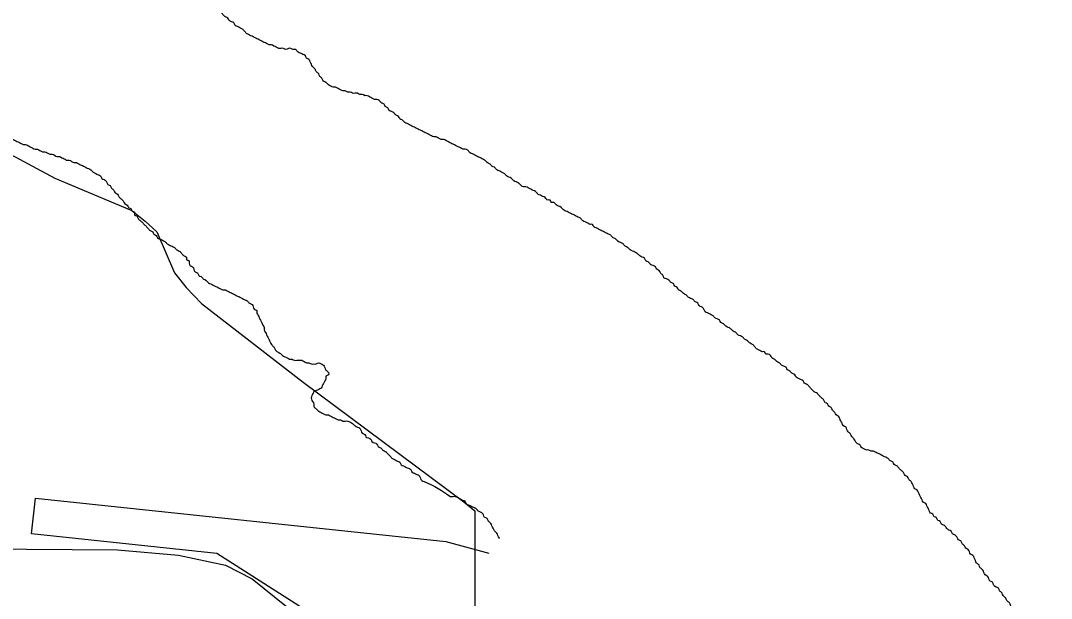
# Model space of a CAD drawing. Extents: x 813775 to 1157140, y 1757555 to 1979907.
# Drawn here: x 1011112 to 1013486, y 1840598 to 1841927 of the extents above; entities that cross this region are included whole.
import ezdxf

# ---------------------------------------------------------------- set-up
doc = ezdxf.new("R2010")
doc.units = 0
for name, color, linetype in [('Level 33', 7, 'Continuous'), ('Level 6', 7, 'Continuous'), ('Level 7', 7, 'Continuous'), ('Level 9', 7, 'Continuous')]:
    doc.layers.add(name, color=color, linetype=linetype)

msp = doc.modelspace()

# ---------------------------------------------------------------- linework, layer by layer
at = {"layer": 'Level 33'}
for points in [[(1008022.9, 1840327.2), (1008514.1, 1840447.1), (1008961.8, 1840555.7), (1009251.2, 1840623.6), (1009540.6, 1840659.8), (1010200.8, 1840705.1), (1010707.3, 1840714.1), (1011335.8, 1840709.6)], [(1011335.8, 1840709.6), (1011476, 1840697.1), (1011584.5, 1840674.5), (1011645.6, 1840642.8), (1011724.7, 1840579.5), (1011760.9, 1840516.1), (1011826.5, 1840328.2), (1011898.8, 1840126.8)]]:
    msp.add_lwpolyline(points, dxfattribs=at)
at = {"layer": 'Level 6'}
msp.add_lwpolyline([(1010484.1, 1842079), (1010702, 1841869.2), (1010800.7, 1841791), (1010944.6, 1841696.4), (1011191.3, 1841564.7), (1011368.1, 1841490.6), (1011399.5, 1841465.5), (1011425.7, 1841441.3), (1011466.8, 1841346.6), (1011493.6, 1841313.1), (1011528.5, 1841276.7), (1011762.8, 1841095.6), (1012132.9, 1840819.9), (1012157.9, 1840799.8), (1012154.5, 1838184.9), (1008788.3, 1838240.5)], dxfattribs=at)
msp.add_lwpolyline([(1010484.1, 1842079), (1010702, 1841869.2), (1010800.7, 1841791), (1010944.6, 1841696.4), (1011191.3, 1841564.7), (1011368.1, 1841490.6), (1011399.5, 1841465.5), (1011425.7, 1841441.3), (1011466.8, 1841346.6), (1011493.6, 1841313.1), (1011528.5, 1841276.7), (1011762.8, 1841095.6), (1012132.9, 1840819.9), (1012157.9, 1840799.8), (1012154.5, 1838184.9), (1008788.3, 1838240.5)], dxfattribs=at)
msp.add_lwpolyline([(1010484.1, 1842079), (1010702, 1841869.2), (1010800.7, 1841791), (1010944.6, 1841696.4), (1011191.3, 1841564.7), (1011368.1, 1841490.6), (1011399.5, 1841465.5), (1011425.7, 1841441.3), (1011466.8, 1841346.6), (1011493.6, 1841313.1), (1011528.5, 1841276.7), (1011762.8, 1841095.6), (1012132.9, 1840819.9), (1012157.9, 1840799.8), (1012154.5, 1838184.9), (1008788.3, 1838240.5)], dxfattribs=at)
at = {"layer": 'Level 7'}
msp.add_lwpolyline([(1012152.6, 1839732), (1011963.9, 1839955.8), (1011873.1, 1840265), (1011809.5, 1840465), (1011764, 1840574.1), (1011564.2, 1840701.4), (1011137.2, 1840746.9), (1011146.3, 1840828.7), (1012091.1, 1840728.7), (1012190.5, 1840702.2)], dxfattribs=at)
at = {"layer": 'Level 9'}
for points in [[(1011904.7, 1841754.4), (1011899.1, 1841757.2), (1011893.5, 1841757.2), (1011887.9, 1841760), (1011882.4, 1841760), (1011876.8, 1841760), (1011871.2, 1841762.7), (1011865.6, 1841762.7), (1011860, 1841765.5), (1011854.5, 1841765.5), (1011848.9, 1841768.3), (1011843.3, 1841771.1), (1011837.7, 1841773.9), (1011832.1, 1841773.9), (1011826.6, 1841776.7), (1011821, 1841779.5), (1011815.4, 1841785.1), (1011809.8, 1841787.9), (1011807, 1841793.4), (1011801.5, 1841799), (1011798.7, 1841804.6), (1011793.1, 1841810.2), (1011790.3, 1841815.8), (1011784.7, 1841821.4), (1011781.9, 1841826.9), (1011779.1, 1841832.5), (1011776.3, 1841838.1), (1011770.8, 1841840.9), (1011768, 1841846.5), (1011762.4, 1841849.3), (1011756.8, 1841852.1), (1011751.2, 1841854.8), (1011745.7, 1841860.4), (1011740.1, 1841860.4), (1011734.5, 1841863.2), (1011728.9, 1841863.2), (1011723.3, 1841860.4), (1011717.8, 1841863.2), (1011712.2, 1841863.2), (1011706.6, 1841863.2), (1011701, 1841866), (1011695.4, 1841868.8), (1011689.9, 1841871.6), (1011684.3, 1841871.6), (1011678.7, 1841874.4), (1011673.1, 1841877.2), (1011667.5, 1841880), (1011662, 1841882.8), (1011656.4, 1841885.6), (1011650.8, 1841888.3), (1011645.2, 1841891.1), (1011639.7, 1841893.9), (1011634.1, 1841896.7), (1011628.5, 1841902.3), (1011622.9, 1841907.9), (1011617.3, 1841910.7), (1011611.8, 1841913.5), (1011606.2, 1841916.3), (1011603.4, 1841921.8), (1011597.8, 1841924.6), (1011592.2, 1841927.4), (1011589.4, 1841933), (1011583.9, 1841935.8), (1011578.3, 1841941.4), (1011572.7, 1841947), (1011567.1, 1841949.7), (1011564.3, 1841955.3), (1011558.8, 1841958.1), (1011553.2, 1841963.7), (1011547.6, 1841966.5), (1011544.8, 1841972.1), (1011539.2, 1841974.9), (1011533.6, 1841977.7), (1011530.9, 1841983.2), (1011525.3, 1841986), (1011519.7, 1841988.8), (1011514.1, 1841991.6), (1011508.5, 1841997.2), (1011503, 1842000), (1011497.4, 1842002.8), (1011491.8, 1842005.6), (1011486.2, 1842008.4), (1011480.6, 1842011.1), (1011477.9, 1842016.7), (1011472.3, 1842019.5), (1011466.7, 1842022.3), (1011461.1, 1842027.9), (1011455.5, 1842030.7), (1011452.7, 1842036.3), (1011365.7, 1842055.7)], [(1010654.9, 1841927.2), (1010660.5, 1841924.4), (1010666.1, 1841918.8), (1010671.6, 1841913.2), (1010677.2, 1841910.4), (1010682.8, 1841907.6), (1010688.4, 1841902), (1010694, 1841899.3), (1010699.5, 1841893.7), (1010705.1, 1841890.9), (1010707.9, 1841885.3), (1010713.5, 1841882.5), (1010719.1, 1841876.9), (1010724.6, 1841874.1), (1010730.2, 1841871.3), (1010735.8, 1841868.5), (1010741.4, 1841865.8), (1010747, 1841863), (1010752.5, 1841860.2), (1010758.1, 1841857.4), (1010763.7, 1841851.8), (1010769.3, 1841851.8), (1010774.9, 1841846.2), (1010780.4, 1841843.4), (1010786, 1841840.6), (1010791.6, 1841837.8), (1010794.4, 1841832.3), (1010800, 1841829.5), (1010802.7, 1841823.9), (1010808.3, 1841821.1), (1010811.1, 1841815.5), (1010813.9, 1841809.9), (1010819.5, 1841807.1), (1010822.3, 1841801.6), (1010827.9, 1841798.8), (1010830.6, 1841793.2), (1010836.2, 1841790.4), (1010841.8, 1841784.8), (1010844.6, 1841779.2), (1010850.2, 1841776.4), (1010853, 1841770.9), (1010858.5, 1841768.1), (1010864.1, 1841762.5), (1010869.7, 1841759.7), (1010875.3, 1841754.1), (1010880.9, 1841751.3), (1010883.6, 1841745.7), (1010889.2, 1841743), (1010892, 1841737.4), (1010897.6, 1841734.6), (1010900.4, 1841729), (1010906, 1841726.2), (1010908.8, 1841720.6), (1010914.3, 1841717.8), (1010919.9, 1841715), (1010922.7, 1841709.5), (1010928.3, 1841706.7), (1010933.9, 1841701.1), (1010939.4, 1841698.3), (1010942.2, 1841692.7), (1010947.8, 1841689.9), (1010953.4, 1841687.1), (1010956.2, 1841681.6), (1010961.8, 1841678.8), (1010967.3, 1841676), (1010972.9, 1841673.2), (1010978.5, 1841670.4), (1010984.1, 1841667.6), (1010989.7, 1841664.8), (1010995.2, 1841662), (1011000.8, 1841659.2), (1011006.4, 1841659.2), (1011012, 1841656.4), (1011017.6, 1841656.4), (1011023.1, 1841656.4), (1011028.7, 1841656.4), (1011034.3, 1841656.4), (1011039.9, 1841656.4), (1011045.4, 1841656.4), (1011051, 1841653.6), (1011056.6, 1841653.6), (1011062.2, 1841656.4), (1011067.8, 1841656.4), (1011073.3, 1841656.4), (1011078.9, 1841656.4), (1011084.5, 1841656.4), (1011090.1, 1841653.6), (1011095.7, 1841653.6), (1011101.2, 1841650.8), (1011106.8, 1841648.1), (1011112.4, 1841645.3)], [(1012395.6, 1841475.3), (1012390.1, 1841478.1), (1012384.5, 1841480.9), (1012378.9, 1841483.6), (1012373.3, 1841486.4), (1012367.8, 1841489.2), (1012362.2, 1841492), (1012356.6, 1841497.6), (1012351, 1841500.4), (1012345.4, 1841503.2), (1012339.9, 1841508.8), (1012334.3, 1841508.8), (1012331.5, 1841514.3), (1012325.9, 1841514.3), (1012320.3, 1841519.9), (1012314.7, 1841522.7), (1012309.2, 1841525.5), (1012303.6, 1841528.3), (1012298, 1841533.9), (1012292.4, 1841536.7), (1012286.9, 1841539.5), (1012281.3, 1841542.3), (1012275.7, 1841545), (1012270.1, 1841545), (1012264.5, 1841547.8), (1012259, 1841553.4), (1012253.4, 1841556.2), (1012247.8, 1841559), (1012242.2, 1841564.6), (1012236.6, 1841567.4), (1012231.1, 1841570.2), (1012225.5, 1841575.7), (1012219.9, 1841578.5), (1012214.3, 1841581.3), (1012208.7, 1841584.1), (1012203.2, 1841589.7), (1012197.6, 1841592.5), (1012192, 1841598.1), (1012186.4, 1841600.9), (1012180.8, 1841606.4), (1012175.3, 1841609.2), (1012169.7, 1841612), (1012164.1, 1841614.8), (1012158.5, 1841617.6), (1012152.9, 1841620.4), (1012147.4, 1841623.2), (1012141.8, 1841628.8), (1012136.2, 1841631.6), (1012130.6, 1841631.6), (1012125.1, 1841634.4), (1012119.5, 1841637.2), (1012113.9, 1841639.9), (1012108.3, 1841642.7), (1012102.7, 1841645.5), (1012097.2, 1841648.3), (1012091.6, 1841651.1), (1012086, 1841653.9), (1012080.4, 1841653.9), (1012074.8, 1841656.7), (1012069.3, 1841659.5), (1012063.7, 1841659.5), (1012058.1, 1841662.3), (1012052.5, 1841665.1), (1012046.9, 1841667.9), (1012041.4, 1841670.6), (1012035.8, 1841673.4), (1012030.2, 1841676.2), (1012024.6, 1841679), (1012019, 1841681.8), (1012013.5, 1841684.6), (1012007.9, 1841687.4), (1012002.3, 1841690.2), (1011996.7, 1841693), (1011991.1, 1841698.6), (1011985.6, 1841701.3), (1011982.8, 1841706.9), (1011977.2, 1841709.7), (1011971.6, 1841715.3), (1011966, 1841718.1), (1011960.5, 1841720.9), (1011957.7, 1841726.5), (1011952.1, 1841729.3), (1011949.3, 1841734.8), (1011943.7, 1841737.6), (1011938.1, 1841743.2), (1011932.6, 1841746), (1011927, 1841746), (1011921.4, 1841748.8), (1011915.8, 1841751.6), (1011910.2, 1841754.4), (1011904.7, 1841754.4)], [(1011112.4, 1841645.3), (1011118, 1841642.5), (1011123.6, 1841642.5), (1011129.1, 1841639.7), (1011134.7, 1841636.9), (1011140.3, 1841634.1), (1011145.9, 1841631.3), (1011151.5, 1841631.3), (1011157, 1841628.5), (1011162.6, 1841625.7), (1011168.2, 1841625.7), (1011173.8, 1841622.9), (1011179.4, 1841620.1), (1011184.9, 1841620.1), (1011190.5, 1841617.4), (1011196.1, 1841614.6), (1011201.7, 1841614.6), (1011207.2, 1841611.8), (1011212.8, 1841609), (1011218.4, 1841606.2), (1011224, 1841606.2), (1011229.6, 1841603.4), (1011235.1, 1841600.6), (1011240.7, 1841600.6), (1011246.3, 1841597.8), (1011251.9, 1841595), (1011257.5, 1841592.2), (1011263, 1841589.4), (1011268.6, 1841586.7), (1011274.2, 1841583.9), (1011279.8, 1841578.3), (1011285.4, 1841575.5), (1011290.9, 1841572.7), (1011296.5, 1841569.9), (1011299.3, 1841564.3), (1011304.9, 1841561.5), (1011310.5, 1841556), (1011313.3, 1841550.4), (1011318.8, 1841547.6), (1011321.6, 1841542), (1011327.2, 1841536.4), (1011330, 1841530.8), (1011335.6, 1841528), (1011338.4, 1841522.5), (1011343.9, 1841516.9), (1011349.5, 1841511.3), (1011352.3, 1841505.7), (1011357.9, 1841502.9), (1011360.7, 1841497.3), (1011366.3, 1841494.6), (1011369, 1841489), (1011374.6, 1841486.2), (1011374.6, 1841480.6), (1011380.2, 1841477.8), (1011383, 1841472.2), (1011388.6, 1841466.6), (1011394.2, 1841461.1), (1011399.7, 1841455.5), (1011405.3, 1841449.9), (1011410.9, 1841444.3), (1011416.5, 1841441.5), (1011419.3, 1841435.9), (1011424.8, 1841433.2), (1011427.6, 1841427.6), (1011433.2, 1841424.8), (1011438.8, 1841422), (1011444.4, 1841419.2), (1011449.9, 1841413.6), (1011455.5, 1841410.8), (1011461.1, 1841408), (1011466.7, 1841405.2), (1011472.3, 1841399.7), (1011477.8, 1841396.9), (1011483.4, 1841391.3), (1011489, 1841385.7), (1011494.6, 1841382.9), (1011494.6, 1841377.3), (1011500.2, 1841374.5), (1011500.2, 1841369), (1011503, 1841363.4), (1011508.5, 1841360.6), (1011511.3, 1841355), (1011514.1, 1841349.4), (1011519.7, 1841346.6), (1011522.5, 1841341), (1011528.1, 1841338.3), (1011533.6, 1841332.7), (1011539.2, 1841329.9), (1011544.8, 1841324.3), (1011550.4, 1841321.5), (1011556, 1841318.7)], [(1012864.3, 1841134.8), (1012858.7, 1841140.3), (1012853.2, 1841143.1), (1012847.6, 1841148.7), (1012842, 1841151.5), (1012839.2, 1841157.1), (1012833.6, 1841159.9), (1012828, 1841159.9), (1012825.3, 1841165.5), (1012819.7, 1841165.5), (1012814.1, 1841168.3), (1012808.5, 1841171.1), (1012802.9, 1841176.6), (1012797.4, 1841182.2), (1012791.8, 1841185), (1012786.2, 1841190.6), (1012780.6, 1841193.4), (1012775, 1841199), (1012769.5, 1841201.8), (1012763.9, 1841204.5), (1012758.3, 1841210.1), (1012752.7, 1841212.9), (1012747.1, 1841218.5), (1012741.6, 1841221.3), (1012736, 1841224.1), (1012730.4, 1841229.7), (1012724.8, 1841232.5), (1012722, 1841238), (1012716.5, 1841240.8), (1012710.9, 1841243.6), (1012705.3, 1841249.2), (1012699.7, 1841252), (1012694.1, 1841254.8), (1012688.6, 1841257.6), (1012685.8, 1841263.2), (1012680.2, 1841268.7), (1012674.6, 1841271.5), (1012671.8, 1841277.1), (1012666.2, 1841279.9), (1012660.7, 1841285.5), (1012655.1, 1841288.3), (1012649.5, 1841291.1), (1012643.9, 1841296.6), (1012638.3, 1841299.4), (1012632.8, 1841305), (1012627.2, 1841307.8), (1012624.4, 1841313.4), (1012618.8, 1841316.2), (1012616, 1841321.8), (1012610.5, 1841324.6), (1012604.9, 1841330.1), (1012599.3, 1841332.9), (1012593.7, 1841335.7), (1012590.9, 1841341.3), (1012585.3, 1841346.9), (1012582.6, 1841352.5), (1012577, 1841355.3), (1012574.2, 1841360.8), (1012568.6, 1841363.6), (1012563, 1841366.4), (1012557.4, 1841372), (1012551.9, 1841374.8), (1012549.1, 1841380.4), (1012543.5, 1841383.2), (1012537.9, 1841386), (1012532.3, 1841391.5), (1012526.8, 1841394.3), (1012521.2, 1841397.1), (1012515.6, 1841399.9), (1012510, 1841405.5), (1012504.4, 1841408.3), (1012498.9, 1841413.9), (1012493.3, 1841416.7), (1012487.7, 1841419.5), (1012482.1, 1841425), (1012476.5, 1841427.8), (1012471, 1841433.4), (1012465.4, 1841436.2), (1012459.8, 1841439), (1012454.2, 1841441.8), (1012448.7, 1841444.6), (1012443.1, 1841447.4), (1012437.5, 1841450.2), (1012431.9, 1841452.9), (1012429.1, 1841458.5), (1012423.5, 1841458.5), (1012418, 1841461.3), (1012412.4, 1841464.1), (1012406.8, 1841466.9), (1012401.2, 1841472.5), (1012395.6, 1841475.3)], [(1011556, 1841318.7), (1011561.5, 1841315.9), (1011567.1, 1841313.1), (1011572.7, 1841310.3), (1011578.3, 1841307.6), (1011583.9, 1841307.6), (1011589.4, 1841304.8), (1011595, 1841302), (1011600.6, 1841299.2), (1011606.2, 1841296.4), (1011611.7, 1841293.6), (1011617.3, 1841290.8), (1011622.9, 1841288), (1011628.5, 1841285.2), (1011634.1, 1841282.4), (1011639.6, 1841276.9), (1011645.2, 1841274.1), (1011648, 1841268.5), (1011650.8, 1841262.9), (1011656.4, 1841260.1), (1011656.4, 1841254.5), (1011659.2, 1841248.9), (1011662, 1841243.4), (1011664.8, 1841237.8), (1011667.5, 1841232.2), (1011670.3, 1841226.6), (1011673.1, 1841221), (1011673.1, 1841215.5), (1011675.9, 1841209.9), (1011678.7, 1841204.3), (1011681.5, 1841198.7), (1011684.3, 1841193.1), (1011687.1, 1841187.5), (1011689.9, 1841182), (1011695.4, 1841176.4), (1011698.2, 1841170.8), (1011703.8, 1841165.2), (1011709.4, 1841162.4), (1011715, 1841156.8), (1011720.5, 1841154), (1011726.1, 1841151.3), (1011731.7, 1841148.5), (1011737.3, 1841148.5), (1011742.9, 1841145.7), (1011748.4, 1841145.7), (1011754, 1841145.7), (1011759.6, 1841145.7), (1011765.2, 1841142.9), (1011770.8, 1841140.1), (1011776.3, 1841140.1), (1011781.9, 1841137.3), (1011787.5, 1841137.3), (1011793.1, 1841137.3), (1011798.7, 1841140.1), (1011804.2, 1841137.3), (1011809.8, 1841134.5), (1011812.6, 1841128.9), (1011815.4, 1841123.3), (1011821, 1841117.8), (1011821, 1841112.2), (1011815.4, 1841109.4), (1011815.4, 1841103.8), (1011812.6, 1841098.2), (1011809.8, 1841092.6), (1011807, 1841087.1), (1011804.2, 1841081.5), (1011798.7, 1841078.7), (1011793.1, 1841075.9), (1011787.5, 1841073.1), (1011784.7, 1841067.5), (1011781.9, 1841061.9), (1011781.9, 1841056.4), (1011784.7, 1841050.8), (1011787.5, 1841045.2), (1011787.5, 1841039.6), (1011793.1, 1841034), (1011798.7, 1841028.5), (1011804.2, 1841025.7), (1011809.8, 1841022.9), (1011815.4, 1841020.1), (1011821, 1841020.1), (1011826.6, 1841017.3), (1011832.1, 1841014.5), (1011837.7, 1841011.7), (1011843.3, 1841008.9), (1011848.9, 1841008.9), (1011854.4, 1841006.1), (1011860, 1841006.1), (1011865.6, 1841006.1), (1011871.2, 1841003.3), (1011876.8, 1841000.5)], [(1013268.8, 1840738.4), (1013263.2, 1840744), (1013257.7, 1840746.8), (1013254.9, 1840752.4), (1013249.3, 1840755.2), (1013243.7, 1840760.8), (1013238.1, 1840766.4), (1013232.5, 1840769.1), (1013229.8, 1840774.7), (1013224.2, 1840777.5), (1013221.4, 1840783.1), (1013215.8, 1840785.9), (1013213, 1840791.5), (1013207.4, 1840794.3), (1013204.6, 1840799.8), (1013201.9, 1840805.4), (1013199.1, 1840811), (1013196.3, 1840816.6), (1013190.7, 1840819.4), (1013187.9, 1840825), (1013185.1, 1840830.5), (1013182.3, 1840836.1), (1013179.5, 1840841.7), (1013176.8, 1840847.3), (1013171.2, 1840850.1), (1013168.4, 1840855.7), (1013165.6, 1840861.2), (1013162.8, 1840866.8), (1013157.2, 1840872.4), (1013154.4, 1840878), (1013148.9, 1840880.8), (1013146.1, 1840886.4), (1013140.5, 1840891.9), (1013134.9, 1840897.5), (1013129.3, 1840903.1), (1013123.7, 1840905.9), (1013121, 1840911.5), (1013115.4, 1840914.3), (1013109.8, 1840919.9), (1013104.2, 1840922.6), (1013098.6, 1840925.4), (1013093.1, 1840928.2), (1013087.5, 1840931), (1013081.9, 1840933.8), (1013076.3, 1840936.6), (1013070.7, 1840936.6), (1013065.2, 1840939.4), (1013059.6, 1840939.4), (1013054, 1840942.2), (1013048.4, 1840945), (1013045.6, 1840950.6), (1013040.1, 1840953.4), (1013034.5, 1840958.9), (1013031.7, 1840964.5), (1013026.1, 1840970.1), (1013023.3, 1840975.7), (1013017.7, 1840981.3), (1013015, 1840986.8), (1013012.2, 1840992.4), (1013006.6, 1840995.2), (1013003.8, 1841000.8), (1013001, 1841006.4), (1012998.2, 1841012), (1012995.4, 1841017.5), (1012989.8, 1841020.3), (1012987.1, 1841025.9), (1012981.5, 1841031.5), (1012978.7, 1841037.1), (1012973.1, 1841039.9), (1012970.3, 1841045.5), (1012964.7, 1841048.2), (1012961.9, 1841053.8), (1012956.4, 1841059.4), (1012950.8, 1841065), (1012945.2, 1841070.6), (1012939.6, 1841073.4), (1012934.1, 1841078.9), (1012928.5, 1841084.5), (1012922.9, 1841090.1), (1012917.3, 1841092.9), (1012914.5, 1841098.5), (1012908.9, 1841101.3), (1012903.4, 1841104.1), (1012897.8, 1841106.9), (1012895, 1841112.4), (1012889.4, 1841115.2), (1012883.8, 1841120.8), (1012878.3, 1841123.6), (1012875.5, 1841129.2), (1012869.9, 1841132), (1012864.3, 1841134.8)], [(1011876.8, 1841000.5), (1011882.3, 1840995), (1011887.9, 1840992.2), (1011893.5, 1840989.4), (1011896.3, 1840983.8), (1011899.1, 1840978.2), (1011904.7, 1840975.4), (1011907.5, 1840969.8), (1011913, 1840967.1), (1011918.6, 1840964.3), (1011921.4, 1840958.7), (1011927, 1840955.9), (1011932.6, 1840953.1), (1011935.3, 1840947.5), (1011940.9, 1840944.7), (1011946.5, 1840939.1), (1011952.1, 1840936.3), (1011957.7, 1840930.8), (1011963.2, 1840925.2), (1011968.8, 1840919.6), (1011974.4, 1840916.8), (1011980, 1840914), (1011985.6, 1840911.2), (1011988.4, 1840905.6), (1011993.9, 1840902.9), (1011999.5, 1840900.1), (1012005.1, 1840897.3), (1012010.7, 1840894.5), (1012013.5, 1840888.9), (1012019, 1840886.1), (1012024.6, 1840883.3), (1012030.2, 1840880.5), (1012033, 1840874.9), (1012035.8, 1840869.4), (1012041.4, 1840866.6), (1012102.7, 1840831.9)], [(1012215, 1840736), (1012214.3, 1840737), (1012211.5, 1840742.6), (1012208.7, 1840748.2), (1012203.2, 1840753.8), (1012200.4, 1840759.4), (1012197.6, 1840765), (1012194.8, 1840770.5), (1012189.2, 1840776.1), (1012186.4, 1840781.7), (1012180.8, 1840784.5), (1012178.1, 1840790.1), (1012172.5, 1840795.7), (1012166.9, 1840798.4), (1012161.3, 1840804), (1012155.7, 1840806.8), (1012150.2, 1840809.6), (1012144.6, 1840812.4), (1012139, 1840815.2), (1012136.2, 1840820.8), (1012130.6, 1840823.6), (1012125.1, 1840826.4), (1012119.5, 1840829.2), (1012113.9, 1840831.9), (1012108.3, 1840831.9), (1012102.7, 1840831.9)], [(1013580.1, 1840491.3), (1013595.2, 1840487.3), (1013598, 1840481.7), (1013600.8, 1840476.1), (1013600.8, 1840470.5), (1013603.6, 1840464.9), (1013603.6, 1840459.3), (1013603.6, 1840453.8), (1013600.8, 1840448.2), (1013600.8, 1840442.6), (1013598, 1840437), (1013592.4, 1840434.2), (1013586.8, 1840428.6), (1013581.2, 1840423.1), (1013575.7, 1840420.3), (1013570.1, 1840414.7), (1013564.5, 1840411.9), (1013558.9, 1840411.9), (1013553.4, 1840409.1), (1013547.8, 1840409.1), (1013542.2, 1840411.9), (1013536.6, 1840414.7), (1013531, 1840417.5), (1013528.2, 1840423.1), (1013522.7, 1840425.8), (1013519.9, 1840431.4), (1013514.3, 1840434.2), (1013508.7, 1840439.8), (1013505.9, 1840445.4), (1013500.3, 1840451), (1013497.6, 1840456.5), (1013492, 1840459.3), (1013489.2, 1840464.9), (1013483.6, 1840467.7), (1013480.8, 1840473.3), (1013478, 1840478.9), (1013472.5, 1840481.7), (1013469.7, 1840487.3), (1013466.9, 1840492.8), (1013461.3, 1840495.6), (1013458.5, 1840501.2), (1013452.9, 1840504), (1013450.1, 1840509.6), (1013444.6, 1840512.4), (1013441.8, 1840518), (1013436.2, 1840523.5), (1013433.4, 1840529.1), (1013427.8, 1840531.9), (1013425, 1840537.5), (1013422.2, 1840543.1), (1013419.4, 1840548.7), (1013413.9, 1840551.4), (1013411.1, 1840557), (1013405.5, 1840559.8), (1013402.7, 1840565.4), (1013397.1, 1840571), (1013394.3, 1840576.6), (1013391.6, 1840582.1), (1013388.8, 1840587.7), (1013383.2, 1840593.3), (1013380.4, 1840598.9), (1013374.8, 1840604.5), (1013372, 1840610.1), (1013366.4, 1840615.6), (1013363.7, 1840621.2), (1013358.1, 1840624), (1013352.5, 1840629.6), (1013349.7, 1840635.2), (1013344.1, 1840638), (1013341.3, 1840643.5), (1013338.5, 1840649.1), (1013333, 1840651.9), (1013330.2, 1840657.5), (1013327.4, 1840663.1), (1013321.8, 1840668.7), (1013319, 1840674.2), (1013313.4, 1840679.8), (1013310.7, 1840685.4), (1013307.9, 1840691), (1013305.1, 1840696.6), (1013299.5, 1840699.4), (1013296.7, 1840705), (1013293.9, 1840710.5), (1013288.3, 1840713.3), (1013285.5, 1840718.9), (1013280, 1840724.5), (1013277.2, 1840730.1), (1013271.6, 1840732.9), (1013268.8, 1840738.4)]]:
    msp.add_spline(points, degree=3, dxfattribs=at)

doc.saveas('drawing.dxf')
